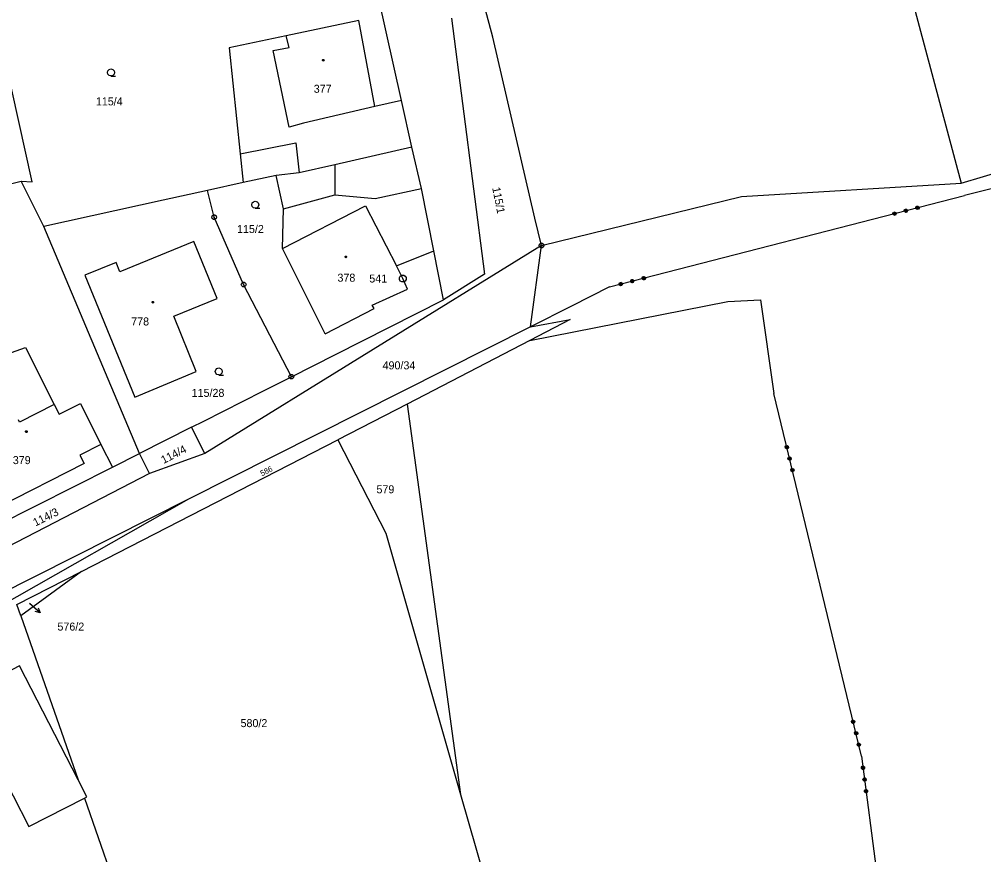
# Model space of a CAD drawing. Extents: x -757994 to -755874, y -1047691 to -1046119.
# Drawn here: x -756280.1 to -756177.7, y -1047176 to -1047087.3 of the extents above; entities that cross this region are included whole.
import ezdxf

# ---------------------------------------------------------------- set-up
doc = ezdxf.new("R2010")
doc.units = 0
doc.layers.add('katastrální mapa', color=7, linetype='Continuous')

msp = doc.modelspace()

# ---------------------------------------------------------------- linework, layer by layer
at = {"layer": 'katastrální mapa'}
for p, q in [((-756202.67, -1047020.16), (-756180.08, -1047104.67)), ((-756229.82, -1047089.16), (-756245.58, -1047029.33)), ((-756239.5, -1047095.88), (-756244.24, -1047074.68)), ((-756244.03, -1047087.38), (-756251.76, -1047089.01)), ((-756242.32, -1047096.54), (-756244.03, -1047087.38)), ((-756234.19, -1047087.15), (-756230.7, -1047114.34)), ((-756251.76, -1047089.01), (-756257.81, -1047090.29)), ((-756251.43, -1047090.26), (-756251.76, -1047089.01)), ((-756225.35, -1047108.38), (-756229.82, -1047089.16)), ((-756257.81, -1047090.29), (-756256.63, -1047101.55)), ((-756253.12, -1047090.57), (-756251.43, -1047090.26)), ((-756251.43, -1047098.73), (-756253.12, -1047090.57)), ((-756278.73, -1047104.51), (-756281.54, -1047091.72)), ((-756239.5, -1047095.88), (-756242.32, -1047096.54)), ((-756238.39, -1047100.85), (-756239.5, -1047095.88)), ((-756138.8, -1047095.47), (-756179.72, -1047105.99)), ((-756242.32, -1047096.54), (-756249.89, -1047098.3)), ((-756249.89, -1047098.3), (-756251.43, -1047098.73)), ((-756180.08, -1047104.67), (-756164.01, -1047099.84)), ((-756256.63, -1047101.55), (-756250.71, -1047100.39)), ((-756250.71, -1047100.39), (-756250.36, -1047103.57)), ((-756238.39, -1047100.85), (-756246.58, -1047102.71)), ((-756237.39, -1047105.24), (-756238.39, -1047100.85)), ((-756256.63, -1047101.55), (-756256.31, -1047104.6)), ((-756246.58, -1047102.71), (-756250.36, -1047103.57)), ((-756246.58, -1047102.71), (-756246.58, -1047105.91)), ((-756252.81, -1047103.86), (-756256.31, -1047104.6)), ((-756250.36, -1047103.57), (-756252.81, -1047103.86)), ((-756252.02, -1047107.4), (-756252.81, -1047103.86)), ((-756299.69, -1047109.45), (-756279.89, -1047104.44)), ((-756277.49, -1047109.26), (-756279.89, -1047104.44)), ((-756279.89, -1047104.44), (-756278.73, -1047104.51)), ((-756256.31, -1047104.6), (-756260.11, -1047105.44)), ((-756203.42, -1047106.09), (-756180.08, -1047104.67)), ((-756260.11, -1047105.44), (-756264.79, -1047106.48)), ((-756259.39, -1047108.28), (-756260.11, -1047105.44)), ((-756252.02, -1047107.4), (-756246.58, -1047105.91)), ((-756246.58, -1047105.91), (-756242.31, -1047106.31)), ((-756242.31, -1047106.31), (-756237.39, -1047105.24)), ((-756236.07, -1047111.85), (-756237.39, -1047105.24)), ((-756224.63, -1047111.29), (-756203.42, -1047106.09)), ((-756217.42, -1047115.69), (-756179.72, -1047105.99)), ((-756264.79, -1047106.48), (-756277.49, -1047109.26)), ((-756252.14, -1047111.6), (-756243.33, -1047107.08)), ((-756243.33, -1047107.08), (-756240.05, -1047113.44)), ((-756252.14, -1047111.6), (-756252.02, -1047107.4)), ((-756259.45, -1047108.28), (-756259.33, -1047108.28)), ((-756256.26, -1047115.43), (-756259.39, -1047108.28)), ((-756224.63, -1047111.29), (-756225.35, -1047108.38)), ((-756267.31, -1047133.39), (-756277.49, -1047109.26)), ((-756261.54, -1047110.86), (-756269.39, -1047114.08)), ((-756259.07, -1047116.91), (-756261.54, -1047110.86)), ((-756224.63, -1047111.29), (-756260.38, -1047133.36)), ((-756225.81, -1047119.92), (-756224.63, -1047111.29)), ((-756224.69, -1047111.29), (-756224.57, -1047111.29)), ((-756247.62, -1047120.65), (-756252.14, -1047111.6)), ((-756240.05, -1047113.44), (-756236.07, -1047111.85)), ((-756235.03, -1047117.04), (-756236.07, -1047111.85)), ((-756269.8, -1047113.09), (-756273.13, -1047114.45)), ((-756269.39, -1047114.08), (-756269.8, -1047113.09)), ((-756239.36, -1047114.79), (-756240.05, -1047113.44)), ((-756230.7, -1047114.34), (-756235.03, -1047117.04)), ((-756273.13, -1047114.45), (-756267.82, -1047127.4)), ((-756239.39, -1047114.79), (-756239.34, -1047114.79)), ((-756238.85, -1047115.93), (-756239.36, -1047114.79)), ((-756256.32, -1047115.43), (-756256.2, -1047115.43)), ((-756251.19, -1047125.22), (-756256.26, -1047115.43)), ((-756242.62, -1047117.63), (-756238.85, -1047115.93)), ((-756217.42, -1047115.69), (-756221.46, -1047117.73)), ((-756263.69, -1047118.8), (-756259.07, -1047116.91)), ((-756246.52, -1047122.86), (-756235.03, -1047117.04)), ((-756225.89, -1047121.38), (-756204.84, -1047117.23)), ((-756204.84, -1047117.23), (-756201.37, -1047117.05)), ((-756201.37, -1047117.05), (-756199.97, -1047126.99)), ((-756247.62, -1047120.65), (-756242.42, -1047117.96)), ((-756242.42, -1047117.96), (-756242.62, -1047117.63)), ((-756221.46, -1047117.73), (-756225.81, -1047119.92)), ((-756261.31, -1047124.68), (-756263.69, -1047118.8)), ((-756221.58, -1047119.13), (-756225.89, -1047121.38)), ((-756225.81, -1047119.92), (-756221.58, -1047119.13)), ((-756225.81, -1047119.92), (-756262.12, -1047138.23)), ((-756225.89, -1047121.38), (-756238.89, -1047128.15)), ((-756284.47, -1047123.91), (-756279.43, -1047122.12)), ((-756279.43, -1047122.12), (-756276.37, -1047128.16)), ((-756251.19, -1047125.22), (-756246.52, -1047122.86)), ((-756267.82, -1047127.4), (-756261.31, -1047124.68)), ((-756254.21, -1047126.75), (-756251.19, -1047125.22)), ((-756251.25, -1047125.22), (-756251.13, -1047125.22)), ((-756260.49, -1047129.94), (-756254.21, -1047126.75)), ((-756190.66, -1047165.51), (-756199.97, -1047126.99)), ((-756276.37, -1047128.16), (-756280.06, -1047130.03)), ((-756276.37, -1047128.16), (-756275.84, -1047129.21)), ((-756275.84, -1047129.21), (-756273.59, -1047128.08)), ((-756273.59, -1047128.08), (-756271.41, -1047132.41)), ((-756238.89, -1047128.15), (-756246.27, -1047131.93)), ((-756238.89, -1047128.15), (-756233.22, -1047169.59)), ((-756280.06, -1047130.03), (-756280.18, -1047129.8)), ((-756261.78, -1047130.59), (-756267.31, -1047133.39)), ((-756261.78, -1047130.59), (-756260.49, -1047129.94)), ((-756260.38, -1047133.36), (-756261.78, -1047130.59)), ((-756271.41, -1047132.41), (-756273.65, -1047133.55)), ((-756273.49, -1047145.89), (-756246.27, -1047131.93)), ((-756271.41, -1047132.41), (-756270.19, -1047134.84)), ((-756246.27, -1047131.93), (-756241.17, -1047141.84)), ((-756273.65, -1047133.55), (-756273.2, -1047134.44)), ((-756270.19, -1047134.84), (-756267.31, -1047133.39)), ((-756266.24, -1047135.5), (-756267.31, -1047133.39)), ((-756260.38, -1047133.36), (-756266.24, -1047135.5)), ((-756285.22, -1047142.39), (-756270.19, -1047134.84)), ((-756273.2, -1047134.44), (-756282.4, -1047139.1)), ((-756266.24, -1047135.5), (-756284.32, -1047144.85)), ((-756262.12, -1047138.23), (-756286.93, -1047150.74)), ((-756262.12, -1047138.23), (-756282.45, -1047149.77)), ((-756241.17, -1047141.84), (-756233.22, -1047169.59)), ((-756280.35, -1047149.41), (-756273.49, -1047145.89)), ((-756273.49, -1047145.89), (-756279.93, -1047150.62)), ((-756279.93, -1047150.62), (-756280.35, -1047149.41)), ((-756277.87, -1047150.28), (-756279.01, -1047149.31)), ((-756279.93, -1047150.62), (-756273.84, -1047168.02)), ((-756280.05, -1047155.93), (-756284.43, -1047158.17)), ((-756273.84, -1047168.02), (-756280.05, -1047155.93)), ((-756283.16, -1047165.02), (-756279.06, -1047173)), ((-756190.66, -1047165.51), (-756181.38, -1047237.16)), ((-756272.91, -1047169.83), (-756273.84, -1047168.02)), ((-756233.22, -1047169.59), (-756230.54, -1047178.96)), ((-756279.06, -1047173), (-756273.16, -1047169.96)), ((-756273.16, -1047169.96), (-756272.91, -1047169.83)), ((-756273.16, -1047169.96), (-756267.97, -1047184.79))]:
    msp.add_line(p, q, dxfattribs=at)
for points in [[(-756247.8, -1047091.52), (-756247.75, -1047091.53), (-756247.73, -1047091.58), (-756247.72, -1047091.61), (-756247.73, -1047091.66), (-756247.77, -1047091.69), (-756247.8, -1047091.7), (-756247.85, -1047091.68), (-756247.88, -1047091.65), (-756247.89, -1047091.61), (-756247.88, -1047091.57), (-756247.84, -1047091.53)], [(-756259.32, -1047108.04), (-756259.19, -1047108.13), (-756259.14, -1047108.28), (-756259.19, -1047108.42), (-756259.32, -1047108.51), (-756259.47, -1047108.51), (-756259.6, -1047108.42), (-756259.65, -1047108.28), (-756259.6, -1047108.13), (-756259.47, -1047108.04)], [(-756224.55, -1047111.05), (-756224.43, -1047111.14), (-756224.38, -1047111.29), (-756224.43, -1047111.43), (-756224.55, -1047111.52), (-756224.71, -1047111.52), (-756224.84, -1047111.43), (-756224.89, -1047111.29), (-756224.84, -1047111.14), (-756224.71, -1047111.05)], [(-756245.4, -1047112.41), (-756245.35, -1047112.42), (-756245.33, -1047112.46), (-756245.32, -1047112.49), (-756245.33, -1047112.53), (-756245.36, -1047112.57), (-756245.4, -1047112.58), (-756245.45, -1047112.56), (-756245.48, -1047112.53), (-756245.49, -1047112.49), (-756245.48, -1047112.45), (-756245.44, -1047112.41)], [(-756256.19, -1047115.19), (-756256.06, -1047115.28), (-756256.01, -1047115.43), (-756256.06, -1047115.57), (-756256.19, -1047115.66), (-756256.34, -1047115.66), (-756256.47, -1047115.57), (-756256.52, -1047115.43), (-756256.47, -1047115.28), (-756256.34, -1047115.19)], [(-756239.27, -1047114.43), (-756239.1, -1047114.53), (-756239, -1047114.7), (-756239, -1047114.89), (-756239.1, -1047115.06), (-756239.27, -1047115.16), (-756239.46, -1047115.16), (-756239.63, -1047115.06), (-756239.73, -1047114.89), (-756239.73, -1047114.7), (-756239.63, -1047114.53), (-756239.46, -1047114.43)], [(-756265.9, -1047117.23), (-756265.85, -1047117.24), (-756265.83, -1047117.28), (-756265.82, -1047117.31), (-756265.83, -1047117.36), (-756265.86, -1047117.39), (-756265.9, -1047117.4), (-756265.95, -1047117.38), (-756265.98, -1047117.35), (-756265.99, -1047117.31), (-756265.98, -1047117.27), (-756265.94, -1047117.23)], [(-756251.11, -1047124.98), (-756250.99, -1047125.07), (-756250.94, -1047125.22), (-756250.99, -1047125.36), (-756251.11, -1047125.45), (-756251.27, -1047125.45), (-756251.4, -1047125.36), (-756251.45, -1047125.22), (-756251.4, -1047125.07), (-756251.27, -1047124.98)], [(-756279.34, -1047130.97), (-756279.29, -1047130.98), (-756279.26, -1047131.02), (-756279.25, -1047131.05), (-756279.26, -1047131.1), (-756279.3, -1047131.13), (-756279.34, -1047131.14), (-756279.39, -1047131.12), (-756279.42, -1047131.09), (-756279.43, -1047131.05), (-756279.42, -1047131.01), (-756279.38, -1047130.97)]]:
    msp.add_lwpolyline(points, close=True, dxfattribs=at)
for points in [[(-756270.34, -1047093.28), (-756270.53, -1047093.23), (-756270.67, -1047093.1), (-756270.72, -1047092.91), (-756270.67, -1047092.73), (-756270.53, -1047092.59), (-756270.35, -1047092.54), (-756270.16, -1047092.59), (-756270.02, -1047092.73), (-756269.98, -1047092.92), (-756270.02, -1047093.11), (-756270.16, -1047093.24), (-756270.35, -1047093.29), (-756269.85, -1047093.29)], [(-756255.02, -1047107.33), (-756255.21, -1047107.28), (-756255.35, -1047107.15), (-756255.4, -1047106.96), (-756255.35, -1047106.77), (-756255.21, -1047106.64), (-756255.03, -1047106.59), (-756254.84, -1047106.64), (-756254.71, -1047106.77), (-756254.66, -1047106.97), (-756254.71, -1047107.16), (-756254.84, -1047107.29), (-756255.03, -1047107.34), (-756254.53, -1047107.34)], [(-756184.7, -1047107.11), (-756184.59, -1047107.17), (-756184.55, -1047107.31), (-756184.62, -1047107.42), (-756184.75, -1047107.45), (-756184.87, -1047107.39), (-756184.9, -1047107.26), (-756184.83, -1047107.14), (-756184.7, -1047107.11), (-756184.72, -1047107.13), (-756184.83, -1047107.16), (-756184.85, -1047107.21), (-756184.67, -1047107.16), (-756184.62, -1047107.19), (-756184.87, -1047107.25), (-756184.86, -1047107.29), (-756184.61, -1047107.23), (-756184.6, -1047107.27), (-756184.85, -1047107.33), (-756184.85, -1047107.37), (-756184.59, -1047107.31), (-756184.6, -1047107.35), (-756184.8, -1047107.4), (-756184.77, -1047107.43), (-756184.65, -1047107.4)], [(-756187.13, -1047107.73), (-756187.02, -1047107.8), (-756186.98, -1047107.93), (-756187.05, -1047108.05), (-756187.18, -1047108.08), (-756187.3, -1047108.01), (-756187.33, -1047107.88), (-756187.26, -1047107.77), (-756187.13, -1047107.73), (-756187.12, -1047107.75), (-756187.24, -1047107.78), (-756187.27, -1047107.83), (-756187.07, -1047107.78), (-756187.04, -1047107.81), (-756187.3, -1047107.88), (-756187.29, -1047107.92), (-756187.03, -1047107.85), (-756187.02, -1047107.89), (-756187.27, -1047107.95), (-756187.26, -1047107.99), (-756187.01, -1047107.93), (-756187.02, -1047107.97), (-756187.23, -1047108.03), (-756187.18, -1047108.06), (-756187.05, -1047108.02)], [(-756185.92, -1047107.42), (-756185.8, -1047107.49), (-756185.77, -1047107.62), (-756185.84, -1047107.73), (-756185.97, -1047107.77), (-756186.08, -1047107.7), (-756186.12, -1047107.57), (-756186.05, -1047107.45), (-756185.92, -1047107.42), (-756185.92, -1047107.44), (-756186.03, -1047107.47), (-756186.06, -1047107.52), (-756185.87, -1047107.47), (-756185.82, -1047107.5), (-756186.09, -1047107.57), (-756186.08, -1047107.61), (-756185.81, -1047107.54), (-756185.8, -1047107.57), (-756186.07, -1047107.64), (-756186.06, -1047107.68), (-756185.79, -1047107.61), (-756185.82, -1047107.66), (-756186.01, -1047107.71), (-756185.96, -1047107.74), (-756185.85, -1047107.71)], [(-756216.19, -1047115.21), (-756216.07, -1047115.28), (-756216.04, -1047115.41), (-756216.11, -1047115.52), (-756216.24, -1047115.56), (-756216.35, -1047115.49), (-756216.39, -1047115.36), (-756216.32, -1047115.24), (-756216.19, -1047115.21), (-756216.18, -1047115.23), (-756216.29, -1047115.26), (-756216.32, -1047115.3), (-756216.13, -1047115.25), (-756216.09, -1047115.29), (-756216.35, -1047115.35), (-756216.34, -1047115.39), (-756216.08, -1047115.33), (-756216.07, -1047115.36), (-756216.33, -1047115.43), (-756216.32, -1047115.47), (-756216.06, -1047115.4), (-756216.07, -1047115.45), (-756216.28, -1047115.5), (-756216.24, -1047115.53), (-756216.1, -1047115.5)], [(-756214.97, -1047114.89), (-756214.86, -1047114.96), (-756214.82, -1047115.09), (-756214.89, -1047115.21), (-756215.02, -1047115.24), (-756215.14, -1047115.17), (-756215.17, -1047115.04), (-756215.1, -1047114.93), (-756214.97, -1047114.89), (-756214.97, -1047114.92), (-756215.09, -1047114.95), (-756215.12, -1047114.99), (-756214.92, -1047114.94), (-756214.87, -1047114.97), (-756215.14, -1047115.04), (-756215.13, -1047115.08), (-756214.86, -1047115.01), (-756214.85, -1047115.05), (-756215.12, -1047115.12), (-756215.11, -1047115.16), (-756214.84, -1047115.09), (-756214.87, -1047115.14), (-756215.07, -1047115.19), (-756215.02, -1047115.22), (-756214.9, -1047115.19)], [(-756213.76, -1047114.58), (-756213.64, -1047114.65), (-756213.61, -1047114.78), (-756213.67, -1047114.9), (-756213.81, -1047114.93), (-756213.92, -1047114.86), (-756213.95, -1047114.73), (-756213.89, -1047114.62), (-756213.76, -1047114.58), (-756213.77, -1047114.61), (-756213.89, -1047114.64), (-756213.91, -1047114.68), (-756213.72, -1047114.63), (-756213.67, -1047114.66), (-756213.92, -1047114.73), (-756213.91, -1047114.77), (-756213.66, -1047114.7), (-756213.65, -1047114.74), (-756213.9, -1047114.81), (-756213.9, -1047114.85), (-756213.65, -1047114.78), (-756213.66, -1047114.82), (-756213.86, -1047114.88), (-756213.82, -1047114.91), (-756213.71, -1047114.88)], [(-756258.9, -1047125.03), (-756259.09, -1047124.98), (-756259.23, -1047124.85), (-756259.28, -1047124.66), (-756259.23, -1047124.48), (-756259.09, -1047124.34), (-756258.91, -1047124.29), (-756258.72, -1047124.34), (-756258.59, -1047124.48), (-756258.54, -1047124.67), (-756258.59, -1047124.86), (-756258.72, -1047124.99), (-756258.91, -1047125.04), (-756258.41, -1047125.04)], [(-756198.76, -1047132.67), (-756198.69, -1047132.55), (-756198.56, -1047132.52), (-756198.45, -1047132.59), (-756198.41, -1047132.72), (-756198.48, -1047132.84), (-756198.62, -1047132.87), (-756198.73, -1047132.8), (-756198.76, -1047132.67), (-756198.74, -1047132.68), (-756198.71, -1047132.8), (-756198.66, -1047132.82), (-756198.71, -1047132.64), (-756198.68, -1047132.59), (-756198.62, -1047132.84), (-756198.58, -1047132.83), (-756198.64, -1047132.58), (-756198.6, -1047132.57), (-756198.54, -1047132.82), (-756198.5, -1047132.82), (-756198.56, -1047132.56), (-756198.52, -1047132.57), (-756198.47, -1047132.77), (-756198.44, -1047132.74), (-756198.46, -1047132.62)], [(-756198.47, -1047133.89), (-756198.4, -1047133.77), (-756198.27, -1047133.74), (-756198.15, -1047133.81), (-756198.12, -1047133.94), (-756198.19, -1047134.06), (-756198.32, -1047134.09), (-756198.44, -1047134.02), (-756198.47, -1047133.89), (-756198.45, -1047133.89), (-756198.42, -1047134.01), (-756198.37, -1047134.04), (-756198.42, -1047133.84), (-756198.39, -1047133.79), (-756198.32, -1047134.06), (-756198.28, -1047134.06), (-756198.35, -1047133.78), (-756198.31, -1047133.77), (-756198.24, -1047134.05), (-756198.21, -1047134.04), (-756198.27, -1047133.76), (-756198.22, -1047133.79), (-756198.18, -1047133.99), (-756198.15, -1047133.94), (-756198.17, -1047133.82)], [(-756198.17, -1047135.11), (-756198.1, -1047134.99), (-756197.97, -1047134.96), (-756197.86, -1047135.03), (-756197.82, -1047135.16), (-756197.89, -1047135.28), (-756198.03, -1047135.31), (-756198.14, -1047135.24), (-756198.17, -1047135.11), (-756198.15, -1047135.1), (-756198.13, -1047135.22), (-756198.08, -1047135.25), (-756198.12, -1047135.05), (-756198.09, -1047135.01), (-756198.03, -1047135.28), (-756197.99, -1047135.27), (-756198.05, -1047135.01), (-756198.01, -1047134.99), (-756197.95, -1047135.25), (-756197.91, -1047135.24), (-756197.98, -1047134.98), (-756197.93, -1047135), (-756197.88, -1047135.21), (-756197.85, -1047135.16), (-756197.88, -1047135.03)], [(-756278.09, -1047149.77), (-756277.87, -1047150.28), (-756278.41, -1047150.15)], [(-756191.71, -1047161.83), (-756191.64, -1047161.72), (-756191.51, -1047161.68), (-756191.4, -1047161.75), (-756191.37, -1047161.88), (-756191.44, -1047162), (-756191.57, -1047162.03), (-756191.68, -1047161.96), (-756191.71, -1047161.83), (-756191.69, -1047161.84), (-756191.66, -1047161.96), (-756191.62, -1047161.98), (-756191.66, -1047161.8), (-756191.63, -1047161.75), (-756191.57, -1047162), (-756191.53, -1047161.99), (-756191.59, -1047161.74), (-756191.55, -1047161.73), (-756191.49, -1047161.98), (-756191.45, -1047161.98), (-756191.51, -1047161.72), (-756191.47, -1047161.73), (-756191.42, -1047161.93), (-756191.39, -1047161.9), (-756191.42, -1047161.78)], [(-756191.42, -1047163.05), (-756191.35, -1047162.93), (-756191.22, -1047162.9), (-756191.1, -1047162.97), (-756191.07, -1047163.1), (-756191.14, -1047163.22), (-756191.27, -1047163.25), (-756191.39, -1047163.18), (-756191.42, -1047163.05), (-756191.4, -1047163.05), (-756191.37, -1047163.17), (-756191.32, -1047163.2), (-756191.37, -1047163), (-756191.34, -1047162.95), (-756191.27, -1047163.23), (-756191.24, -1047163.22), (-756191.3, -1047162.94), (-756191.26, -1047162.93), (-756191.2, -1047163.21), (-756191.16, -1047163.2), (-756191.22, -1047162.92), (-756191.17, -1047162.95), (-756191.13, -1047163.15), (-756191.1, -1047163.1), (-756191.13, -1047162.98)], [(-756191.12, -1047164.27), (-756191.05, -1047164.15), (-756190.92, -1047164.12), (-756190.81, -1047164.19), (-756190.78, -1047164.32), (-756190.85, -1047164.44), (-756190.98, -1047164.47), (-756191.09, -1047164.4), (-756191.12, -1047164.27), (-756191.11, -1047164.26), (-756191.08, -1047164.38), (-756191.03, -1047164.41), (-756191.08, -1047164.21), (-756191.04, -1047164.17), (-756190.98, -1047164.44), (-756190.94, -1047164.43), (-756191, -1047164.17), (-756190.97, -1047164.15), (-756190.9, -1047164.41), (-756190.87, -1047164.4), (-756190.93, -1047164.14), (-756190.88, -1047164.16), (-756190.83, -1047164.37), (-756190.8, -1047164.33), (-756190.84, -1047164.19)], [(-756190.33, -1047166.79), (-756190.41, -1047166.9), (-756190.55, -1047166.92), (-756190.65, -1047166.84), (-756190.67, -1047166.7), (-756190.59, -1047166.59), (-756190.46, -1047166.58), (-756190.35, -1047166.66), (-756190.33, -1047166.79), (-756190.35, -1047166.8), (-756190.37, -1047166.68), (-756190.41, -1047166.65), (-756190.39, -1047166.85), (-756190.42, -1047166.88), (-756190.46, -1047166.61), (-756190.5, -1047166.62), (-756190.46, -1047166.88), (-756190.5, -1047166.89), (-756190.54, -1047166.63), (-756190.57, -1047166.63), (-756190.54, -1047166.9), (-756190.58, -1047166.88), (-756190.61, -1047166.66), (-756190.65, -1047166.7), (-756190.63, -1047166.84)], [(-756190.17, -1047168.04), (-756190.25, -1047168.14), (-756190.39, -1047168.16), (-756190.49, -1047168.08), (-756190.51, -1047167.95), (-756190.43, -1047167.84), (-756190.29, -1047167.82), (-756190.19, -1047167.9), (-756190.17, -1047168.04), (-756190.19, -1047168.04), (-756190.21, -1047167.92), (-756190.25, -1047167.88), (-756190.23, -1047168.08), (-756190.26, -1047168.13), (-756190.3, -1047167.85), (-756190.34, -1047167.85), (-756190.3, -1047168.13), (-756190.34, -1047168.14), (-756190.38, -1047167.86), (-756190.42, -1047167.86), (-756190.38, -1047168.14), (-756190.42, -1047168.11), (-756190.45, -1047167.91), (-756190.48, -1047167.95), (-756190.47, -1047168.07)], [(-756190.01, -1047169.28), (-756190.09, -1047169.39), (-756190.23, -1047169.41), (-756190.33, -1047169.32), (-756190.35, -1047169.19), (-756190.27, -1047169.08), (-756190.13, -1047169.07), (-756190.03, -1047169.15), (-756190.01, -1047169.28), (-756190.03, -1047169.27), (-756190.05, -1047169.15), (-756190.09, -1047169.12), (-756190.07, -1047169.31), (-756190.1, -1047169.36), (-756190.14, -1047169.1), (-756190.17, -1047169.1), (-756190.14, -1047169.36), (-756190.18, -1047169.37), (-756190.21, -1047169.11), (-756190.25, -1047169.11), (-756190.22, -1047169.37), (-756190.26, -1047169.35), (-756190.29, -1047169.15), (-756190.33, -1047169.18), (-756190.31, -1047169.3)]]:
    msp.add_lwpolyline(points, dxfattribs=at)

# ---------------------------------------------------------------- texts
for s, height, p in [('377', 0.85, (-756248.82, -1047095.07)), ('115/4', 0.85, (-756271.95, -1047096.41)), ('115/2', 0.85, (-756256.96, -1047109.96)), ('378', 0.85, (-756246.3, -1047115.13)), ('541', 0.85, (-756242.92, -1047115.22)), ('778', 0.85, (-756268.2, -1047119.78)), ('490/34', 0.85, (-756241.51, -1047124.44)), ('115/28', 0.85, (-756261.78, -1047127.36)), ('379', 0.85, (-756280.77, -1047134.5)), ('579', 0.85, (-756242.16, -1047137.6)), ('576/2', 0.05, (-756279, -1047149.31)), ('576/2', 0.85, (-756276.03, -1047152.18)), ('580/2', 0.85, (-756256.59, -1047162.43))]:
    msp.add_text(s, height=height, dxfattribs=at).set_placement(p)
for s, height, rotation, p in [('115/1', 0.85, 281.3223, (-756229.88, -1047105.17)), ('114/4', 0.85, 27.502, (-756264.76, -1047134.5)), ('586', 0.595, 26.6425, (-756254.31, -1047135.8)), ('114/3', 0.85, 26.6998, (-756278.36, -1047141.14))]:
    msp.add_text(s, height=height, rotation=rotation, dxfattribs=at).set_placement(p)

doc.saveas('drawing.dxf')
